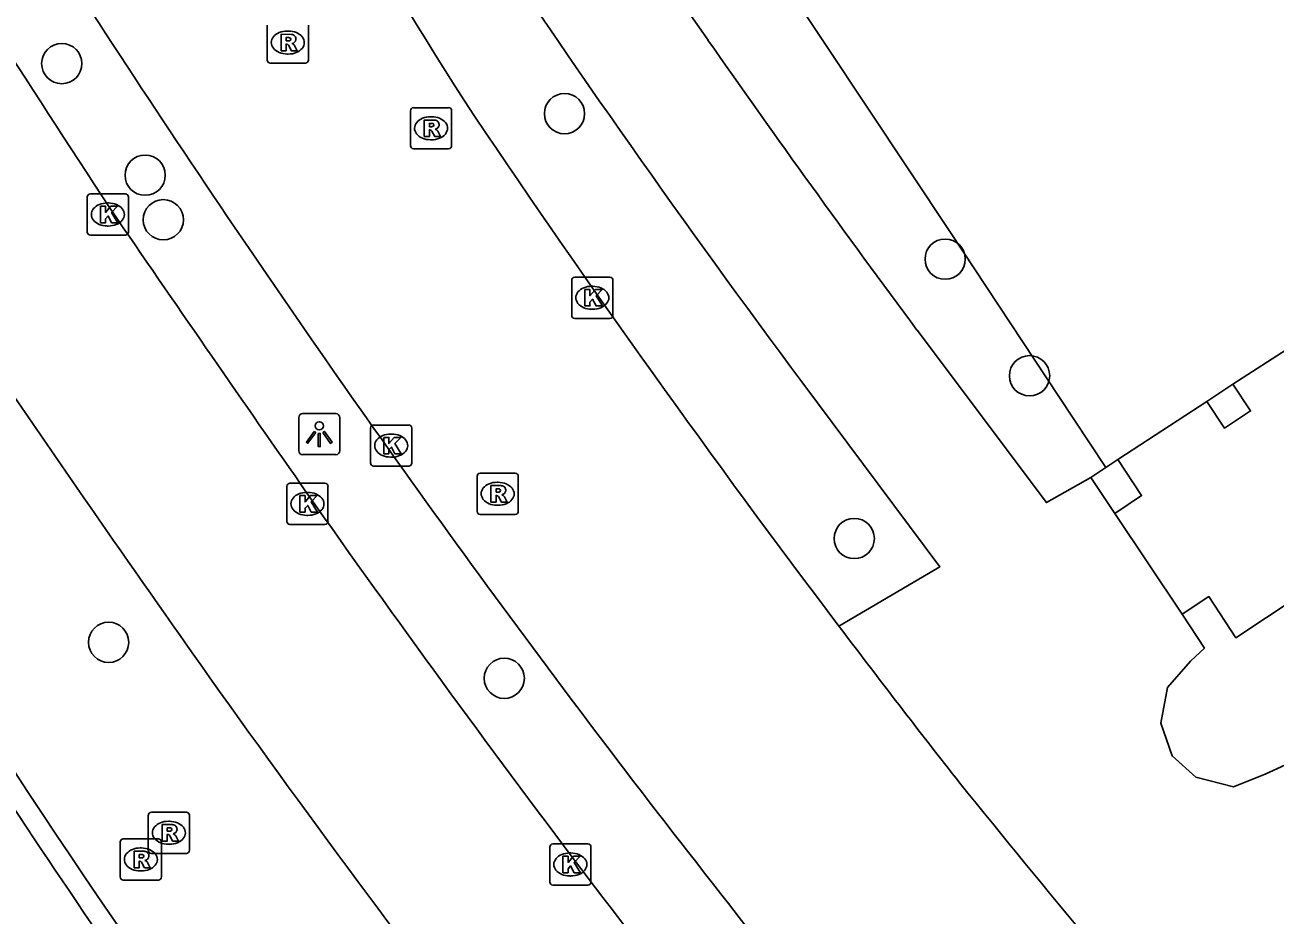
# Model space of a CAD drawing. Extents: x 161087 to 161922, y 382574 to 383873.
# Drawn here: x 161650.86 to 161681.23, y 383128.35 to 383149.99 of the extents above; entities that cross this region are included whole.
import ezdxf

# ---------------------------------------------------------------- set-up
doc = ezdxf.new("R2010")
doc.units = 0
for name, color, linetype in [('IMGEO_Boom', 7, 'Continuous'), ('IMGEO_Fietspad_gesloten', 7, 'Continuous'), ('IMGEO_Groenvoorziening', 7, 'Continuous'), ('IMGEO_Kolk', 7, 'Continuous'), ('IMGEO_Lichtpunt', 7, 'Continuous'), ('IMGEO_Muur', 7, 'Continuous'), ('IMGEO_Pand', 7, 'Continuous'), ('IMGEO_Pand_overbouw', 7, 'Continuous'), ('IMGEO_Rijbaan_lokaal_gesloten', 7, 'Continuous'), ('IMGEO_Rioolput', 7, 'Continuous'), ('IMGEO_Voetpad_open', 7, 'Continuous')]:
    doc.layers.add(name, color=color, linetype=linetype)

msp = doc.modelspace()

# ---------------------------------------------------------------- linework, layer by layer
at = {"layer": 'IMGEO_Boom'}
for centre in [(161651.75, 383149.055), (161663.965, 383147.839), (161653.776, 383146.344), (161654.217, 383145.261), (161673.213, 383144.304), (161675.264, 383141.471), (161671.004, 383137.517), (161652.888, 383134.995), (161662.501, 383134.122)]:
    msp.add_circle(centre, 0.489, dxfattribs=at)
at = {"layer": 'IMGEO_Fietspad_gesloten'}
for centre, radius, start, end in [((162333.262, 383591.512), 813.479, 212.500034, 213.267884), ((162464.279, 383701.949), 983.817, 214.459974, 214.931229), ((162185.043, 383508.121), 648.416, 214.335474, 215.223571), ((161929.043, 383329.661), 331.843, 215.14803, 217.09841), ((161903.574, 383310.925), 304.748, 215.45895, 217.91193), ((161841.023, 383263.13), 221.508, 217.10548, 219.52544)]:
    msp.add_arc(centre, radius, start, end, dxfattribs=at)
at = {"layer": 'IMGEO_Groenvoorziening'}
msp.add_lwpolyline([(161677.12, 383139.245), (161675.979, 383140.968), (161673.342, 383144.952), (161664.248, 383158.634)], dxfattribs=at)
at = {"layer": 'IMGEO_Kolk'}
for p, q in [((161652.369, 383144.963), (161652.369, 383145.815)), ((161652.444, 383145.889), (161653.296, 383145.889)), ((161653.37, 383145.815), (161653.37, 383144.963)), ((161652.857, 383145.669), (161652.882, 383145.669)), ((161652.88, 383145.109), (161652.855, 383145.109)), ((161653.296, 383144.889), (161652.444, 383144.889)), ((161664.14, 383142.94), (161664.14, 383143.792)), ((161664.215, 383143.866), (161665.067, 383143.866)), ((161665.141, 383143.792), (161665.141, 383142.94)), ((161664.628, 383143.646), (161664.653, 383143.646)), ((161664.651, 383143.086), (161664.626, 383143.086)), ((161665.067, 383142.866), (161664.215, 383142.866)), ((161659.253, 383139.349), (161659.253, 383140.201)), ((161659.328, 383140.275), (161660.18, 383140.275)), ((161659.741, 383140.055), (161659.766, 383140.055)), ((161660.254, 383140.201), (161660.254, 383139.349)), ((161659.764, 383139.495), (161659.739, 383139.495)), ((161660.18, 383139.275), (161659.328, 383139.275)), ((161657.292, 383138.859), (161658.144, 383138.859)), ((161657.217, 383137.933), (161657.217, 383138.785)), ((161657.705, 383138.639), (161657.73, 383138.639)), ((161658.218, 383138.785), (161658.218, 383137.933)), ((161657.728, 383138.079), (161657.703, 383138.079)), ((161658.144, 383137.859), (161657.292, 383137.859)), ((161663.606, 383129.173), (161663.606, 383130.025)), ((161663.681, 383130.099), (161664.533, 383130.099)), ((161664.607, 383130.025), (161664.607, 383129.173)), ((161664.094, 383129.879), (161664.119, 383129.879)), ((161664.117, 383129.319), (161664.092, 383129.319)), ((161664.533, 383129.099), (161663.681, 383129.099))]:
    msp.add_line(p, q, dxfattribs=at)
for points in [[(161652.369, 383144.963), (161652.369, 383145.815)], [(161652.444, 383145.889), (161653.296, 383145.889)], [(161653.37, 383145.815), (161653.37, 383144.963)], [(161652.69, 383145.589), (161652.813, 383145.589), (161652.813, 383145.438), (161652.943, 383145.589), (161653.107, 383145.589), (161652.961, 383145.438), (161653.114, 383145.189), (161652.962, 383145.189), (161652.877, 383145.353), (161652.813, 383145.286), (161652.813, 383145.189), (161652.69, 383145.189), (161652.69, 383145.589)], [(161653.296, 383144.889), (161652.444, 383144.889)], [(161664.14, 383142.94), (161664.14, 383143.792)], [(161664.215, 383143.866), (161665.067, 383143.866)], [(161665.141, 383143.792), (161665.141, 383142.94)], [(161664.461, 383143.566), (161664.584, 383143.566), (161664.584, 383143.415), (161664.714, 383143.566), (161664.878, 383143.566), (161664.732, 383143.415), (161664.885, 383143.166), (161664.733, 383143.166), (161664.648, 383143.33), (161664.584, 383143.263), (161664.584, 383143.166), (161664.461, 383143.166), (161664.461, 383143.566)], [(161665.067, 383142.866), (161664.215, 383142.866)], [(161659.253, 383139.349), (161659.253, 383140.201)], [(161659.328, 383140.275), (161660.18, 383140.275)], [(161660.254, 383140.201), (161660.254, 383139.349)], [(161659.574, 383139.975), (161659.697, 383139.975), (161659.697, 383139.824), (161659.827, 383139.975), (161659.991, 383139.975), (161659.845, 383139.824), (161659.998, 383139.575), (161659.846, 383139.575), (161659.761, 383139.739), (161659.697, 383139.672), (161659.697, 383139.575), (161659.574, 383139.575), (161659.574, 383139.975)], [(161660.18, 383139.275), (161659.328, 383139.275)], [(161657.292, 383138.859), (161658.144, 383138.859)], [(161657.217, 383137.933), (161657.217, 383138.785)], [(161657.538, 383138.559), (161657.661, 383138.559), (161657.661, 383138.408), (161657.791, 383138.559), (161657.955, 383138.559), (161657.809, 383138.408), (161657.962, 383138.159), (161657.81, 383138.159), (161657.725, 383138.323), (161657.661, 383138.256), (161657.661, 383138.159), (161657.538, 383138.159), (161657.538, 383138.559)], [(161658.218, 383138.785), (161658.218, 383137.933)], [(161658.144, 383137.859), (161657.292, 383137.859)], [(161663.606, 383129.173), (161663.606, 383130.025)], [(161663.681, 383130.099), (161664.533, 383130.099)], [(161664.607, 383130.025), (161664.607, 383129.173)], [(161663.927, 383129.799), (161664.05, 383129.799), (161664.05, 383129.648), (161664.18, 383129.799), (161664.344, 383129.799), (161664.198, 383129.648), (161664.351, 383129.399), (161664.199, 383129.399), (161664.114, 383129.563), (161664.05, 383129.496), (161664.05, 383129.399), (161663.927, 383129.399), (161663.927, 383129.799)], [(161664.533, 383129.099), (161663.681, 383129.099)]]:
    msp.add_lwpolyline(points, dxfattribs=at)
for centre, start, end in [((161652.446, 383145.813), 91.552, 178.448), ((161652.446, 383145.813), 91.552, 178.448), ((161653.294, 383145.813), 1.552, 88.448), ((161653.294, 383145.813), 1.552, 88.448), ((161652.446, 383144.965), 181.552, 268.448), ((161652.446, 383144.965), 181.552, 268.448), ((161653.294, 383144.965), 271.552, 358.448), ((161653.294, 383144.965), 271.552, 358.448), ((161664.217, 383143.79), 91.552, 178.448), ((161664.217, 383143.79), 91.552, 178.448), ((161665.065, 383143.79), 1.552, 88.448), ((161665.065, 383143.79), 1.552, 88.448), ((161664.217, 383142.942), 181.552, 268.448), ((161664.217, 383142.942), 181.552, 268.448), ((161665.065, 383142.942), 271.552, 358.448), ((161665.065, 383142.942), 271.552, 358.448), ((161659.33, 383140.199), 91.552, 178.448), ((161659.33, 383140.199), 91.552, 178.448), ((161660.178, 383140.199), 1.552, 88.448), ((161660.178, 383140.199), 1.552, 88.448), ((161659.33, 383139.351), 181.552, 268.448), ((161659.33, 383139.351), 181.552, 268.448), ((161660.178, 383139.351), 271.552, 358.448), ((161660.178, 383139.351), 271.552, 358.448), ((161657.294, 383138.783), 91.552, 178.448), ((161657.294, 383138.783), 91.552, 178.448), ((161658.142, 383138.783), 1.552, 88.448), ((161658.142, 383138.783), 1.552, 88.448), ((161657.294, 383137.935), 181.552, 268.448), ((161657.294, 383137.935), 181.552, 268.448), ((161658.142, 383137.935), 271.552, 358.448), ((161658.142, 383137.935), 271.552, 358.448), ((161663.683, 383130.023), 91.552, 178.448), ((161663.683, 383130.023), 91.552, 178.448), ((161664.531, 383130.023), 1.552, 88.448), ((161664.531, 383130.023), 1.552, 88.448), ((161663.683, 383129.175), 181.552, 268.448), ((161663.683, 383129.175), 181.552, 268.448), ((161664.531, 383129.175), 271.552, 358.448), ((161664.531, 383129.175), 271.552, 358.448)]:
    msp.add_arc(centre, 0.0765, start, end, dxfattribs=at)
for centre, major_axis, ratio, start_param, end_param in [((161652.856, 383145.389), (-0.387, 0.002), 0.722429, 4.712389, 7.853982), ((161652.881, 383145.389), (-0.39, 0.002), 0.717154, 1.570796, 4.712389), ((161664.627, 383143.366), (-0.387, 0.002), 0.722429, 4.712389, 7.853982), ((161664.652, 383143.366), (-0.39, 0.002), 0.717154, 1.570796, 4.712389), ((161659.74, 383139.775), (-0.387, 0.002), 0.722429, 4.712389, 7.853982), ((161659.765, 383139.775), (-0.39, 0.002), 0.717154, 1.570796, 4.712389), ((161657.704, 383138.359), (-0.387, 0.002), 0.722429, 4.712389, 7.853982), ((161657.729, 383138.359), (-0.39, 0.002), 0.717154, 1.570796, 4.712389), ((161664.093, 383129.599), (-0.387, 0.002), 0.722429, 4.712389, 7.853982), ((161664.118, 383129.599), (-0.39, 0.002), 0.717154, 1.570796, 4.712389)]:
    msp.add_ellipse(centre, major_axis=major_axis, ratio=ratio, start_param=start_param, end_param=end_param, dxfattribs=at)
at = {"layer": 'IMGEO_Lichtpunt'}
for p, q in [((161657.507, 383140.456), (161657.507, 383139.649)), ((161657.507, 383140.456), (161657.507, 383139.649)), ((161658.409, 383140.551), (161657.601, 383140.551)), ((161658.409, 383140.551), (161657.601, 383140.551)), ((161658.503, 383139.649), (161658.503, 383140.456)), ((161658.503, 383139.649), (161658.503, 383140.456)), ((161657.601, 383139.555), (161658.409, 383139.555)), ((161657.601, 383139.555), (161658.409, 383139.555))]:
    msp.add_line(p, q, dxfattribs=at)
for points in [[(161657.881, 383140.12), (161657.92, 383140.092), (161657.732, 383139.83), (161657.694, 383139.857), (161657.881, 383140.12)], [(161657.983, 383140.072), (161658.03, 383140.072), (161658.03, 383139.75), (161657.983, 383139.75), (161657.983, 383140.072)], [(161658.093, 383140.092), (161658.131, 383140.119), (161658.318, 383139.857), (161658.279, 383139.829), (161658.093, 383140.092)]]:
    msp.add_lwpolyline(points, dxfattribs=at)
msp.add_circle((161658.006, 383140.254), 0.0994, dxfattribs=at)
for centre, start, end in [((161657.601, 383140.456), 90, 180), ((161657.601, 383140.456), 90, 180), ((161658.409, 383140.456), 0, 90), ((161658.409, 383140.456), 0, 90), ((161657.601, 383139.649), 180, 270), ((161657.601, 383139.649), 180, 270), ((161658.409, 383139.649), 270, 0), ((161658.409, 383139.649), 270, 360)]:
    msp.add_arc(centre, 0.0946, start, end, dxfattribs=at)
at = {"layer": 'IMGEO_Muur'}
for centre, radius, start, end in [((161792.983, 383224.618), 169.931, 206.32264, 219.43681), ((161793.06, 383224.669), 170.523, 212.67276, 219.43393)]:
    msp.add_arc(centre, radius, start, end, dxfattribs=at)
at = {"layer": 'IMGEO_Pand'}
for points in [[(161679.569, 383140.848), (161680.203, 383141.267)], [(161679.569, 383140.848), (161679.999, 383140.199), (161680.633, 383140.618), (161680.203, 383141.267)], [(161677.12, 383139.245), (161677.406, 383139.434)], [(161677.335, 383138.128), (161677.986, 383138.559), (161677.406, 383139.434)], [(161676.755, 383139.003), (161677.12, 383139.245)], [(161677.335, 383138.128), (161676.755, 383139.003)], [(161682.051, 383131.163), (161684.865, 383133.026), (161682.508, 383136.585), (161680.279, 383135.108), (161679.617, 383136.107), (161678.969, 383135.677)], [(161682.051, 383131.163), (161681.483, 383132.019), (161680.991, 383131.79), (161680.216, 383131.488), (161679.302, 383131.724), (161678.732, 383132.236), (161678.457, 383133.031), (161678.615, 383133.9), (161679.171, 383134.542), (161679.513, 383134.857), (161678.969, 383135.677)]]:
    msp.add_lwpolyline(points, dxfattribs=at)
at = {"layer": 'IMGEO_Pand_overbouw'}
msp.add_lwpolyline([(161682.591, 383142.809), (161680.203, 383141.267), (161680.633, 383140.618), (161679.999, 383140.199), (161679.569, 383140.848), (161677.406, 383139.434), (161677.986, 383138.559), (161677.335, 383138.128), (161678.969, 383135.677), (161679.617, 383136.107), (161680.279, 383135.108), (161682.508, 383136.585)], dxfattribs=at)
at = {"layer": 'IMGEO_Rijbaan_lokaal_gesloten'}
for centre, radius, start, end in [((161871.345, 383291.879), 260.661, 209.93549, 214.34366), ((161744.498, 383201.433), 98.6, 204.80371, 212.96772), ((161893.905, 383304.378), 280.014, 214.00446, 217.12161), ((161888.03, 383301.915), 280.101, 214.11331, 218.21265), ((161886.482, 383298.609), 270.614, 217.09609, 218.11513), ((161989.918, 383387.526), 406.924, 218.97587, 221.79893), ((161850.805, 383269.221), 230.644, 217.55132, 224.31205)]:
    msp.add_arc(centre, radius, start, end, dxfattribs=at)
at = {"layer": 'IMGEO_Rioolput'}
for p, q in [((161656.741, 383149.14), (161656.741, 383149.992)), ((161657.229, 383149.846), (161657.254, 383149.846)), ((161657.742, 383149.992), (161657.742, 383149.14)), ((161657.252, 383149.286), (161657.227, 383149.286)), ((161657.668, 383149.066), (161656.816, 383149.066)), ((161660.296, 383147.984), (161661.148, 383147.984)), ((161660.221, 383147.058), (161660.221, 383147.91)), ((161660.709, 383147.764), (161660.734, 383147.764)), ((161661.222, 383147.91), (161661.222, 383147.058)), ((161660.732, 383147.204), (161660.707, 383147.204)), ((161661.148, 383146.984), (161660.296, 383146.984)), ((161661.84, 383138.178), (161661.84, 383139.03)), ((161661.915, 383139.104), (161662.767, 383139.104)), ((161662.328, 383138.884), (161662.353, 383138.884)), ((161662.841, 383139.03), (161662.841, 383138.178)), ((161662.351, 383138.324), (161662.326, 383138.324)), ((161662.767, 383138.104), (161661.915, 383138.104)), ((161653.853, 383129.943), (161653.853, 383130.795)), ((161653.928, 383130.869), (161654.78, 383130.869)), ((161654.341, 383130.649), (161654.366, 383130.649)), ((161654.854, 383130.795), (161654.854, 383129.943)), ((161653.17, 383129.295), (161653.17, 383130.147)), ((161653.245, 383130.221), (161654.097, 383130.221)), ((161654.171, 383130.147), (161654.171, 383129.295)), ((161654.364, 383130.089), (161654.339, 383130.089)), ((161653.658, 383130.001), (161653.683, 383130.001)), ((161654.78, 383129.869), (161653.928, 383129.869)), ((161653.681, 383129.441), (161653.656, 383129.441)), ((161654.097, 383129.221), (161653.245, 383129.221))]:
    msp.add_line(p, q, dxfattribs=at)
for points in [[(161656.741, 383149.14), (161656.741, 383149.992)], [(161657.33, 383149.764), (161657.078, 383149.766), (161657.078, 383149.366)], [(161657.742, 383149.992), (161657.742, 383149.14)], [(161657.078, 383149.366), (161657.202, 383149.366), (161657.202, 383149.528), (161657.213, 383149.528)], [(161657.256, 383149.685), (161657.202, 383149.685), (161657.202, 383149.604)], [(161657.202, 383149.604), (161657.254, 383149.604)], [(161657.26, 383149.499), (161657.331, 383149.366), (161657.471, 383149.366), (161657.406, 383149.492)], [(161657.668, 383149.066), (161656.816, 383149.066)], [(161660.296, 383147.984), (161661.148, 383147.984)], [(161660.221, 383147.058), (161660.221, 383147.91)], [(161660.81, 383147.682), (161660.558, 383147.684), (161660.558, 383147.284)], [(161661.222, 383147.91), (161661.222, 383147.058)], [(161660.558, 383147.284), (161660.682, 383147.284), (161660.682, 383147.446), (161660.693, 383147.446)], [(161660.736, 383147.603), (161660.682, 383147.603), (161660.682, 383147.522)], [(161660.682, 383147.522), (161660.734, 383147.522)], [(161660.74, 383147.417), (161660.811, 383147.284), (161660.951, 383147.284), (161660.886, 383147.41)], [(161661.148, 383146.984), (161660.296, 383146.984)], [(161661.84, 383138.178), (161661.84, 383139.03)], [(161661.915, 383139.104), (161662.767, 383139.104)], [(161662.841, 383139.03), (161662.841, 383138.178)], [(161662.429, 383138.802), (161662.177, 383138.804), (161662.177, 383138.404)], [(161662.177, 383138.404), (161662.301, 383138.404), (161662.301, 383138.566), (161662.312, 383138.566)], [(161662.355, 383138.723), (161662.301, 383138.723), (161662.301, 383138.642)], [(161662.301, 383138.642), (161662.353, 383138.642)], [(161662.359, 383138.537), (161662.43, 383138.404), (161662.57, 383138.404), (161662.505, 383138.53)], [(161662.767, 383138.104), (161661.915, 383138.104)], [(161653.853, 383129.943), (161653.853, 383130.795)], [(161653.928, 383130.869), (161654.78, 383130.869)], [(161654.854, 383130.795), (161654.854, 383129.943)], [(161654.442, 383130.567), (161654.19, 383130.569), (161654.19, 383130.169)], [(161654.19, 383130.169), (161654.314, 383130.169), (161654.314, 383130.331), (161654.325, 383130.331)], [(161654.368, 383130.488), (161654.314, 383130.488), (161654.314, 383130.407)], [(161654.314, 383130.407), (161654.366, 383130.407)], [(161653.17, 383129.295), (161653.17, 383130.147)], [(161653.245, 383130.221), (161654.097, 383130.221)], [(161654.171, 383130.147), (161654.171, 383129.295)], [(161654.372, 383130.302), (161654.443, 383130.169), (161654.583, 383130.169), (161654.518, 383130.295)], [(161653.759, 383129.919), (161653.507, 383129.921), (161653.507, 383129.521)], [(161653.685, 383129.84), (161653.631, 383129.84), (161653.631, 383129.759)], [(161653.631, 383129.759), (161653.683, 383129.759)], [(161654.78, 383129.869), (161653.928, 383129.869)], [(161653.507, 383129.521), (161653.631, 383129.521), (161653.631, 383129.683), (161653.642, 383129.683)], [(161653.689, 383129.654), (161653.76, 383129.521), (161653.9, 383129.521), (161653.835, 383129.647)], [(161654.097, 383129.221), (161653.245, 383129.221)]]:
    msp.add_lwpolyline(points, dxfattribs=at)
for centre, radius, start, end in [((161657.329, 383149.654), 0.109, 350.3612, 89.416), ((161657.212, 383149.475), 0.0533, 26.0293, 88.6989), ((161657.238, 383149.793), 0.19, 274.7715, 282.9687), ((161657.262, 383149.589), 0.0964, 77.0061, 93.1865), ((161657.276, 383149.646), 0.0378, 276.6634, 79.6772), ((161657.327, 383149.654), 0.112, 277.5842, 350.9817), ((161657.311, 383149.439), 0.108, 29.5134, 73.7905), ((161656.818, 383149.142), 0.0765, 181.552, 268.448), ((161656.818, 383149.142), 0.0765, 181.552, 268.448), ((161657.666, 383149.142), 0.0765, 271.552, 358.448), ((161657.666, 383149.142), 0.0765, 271.552, 358.448), ((161660.298, 383147.908), 0.0765, 91.552, 178.448), ((161660.298, 383147.908), 0.0765, 91.552, 178.448), ((161661.146, 383147.908), 0.0765, 1.552, 88.448), ((161661.146, 383147.908), 0.0765, 1.552, 88.448), ((161660.809, 383147.572), 0.109, 350.3612, 89.416), ((161660.692, 383147.393), 0.0533, 26.0293, 88.6989), ((161660.718, 383147.711), 0.19, 274.7715, 282.9687), ((161660.742, 383147.507), 0.0964, 77.0061, 93.1865), ((161660.756, 383147.564), 0.0378, 276.6634, 79.6772), ((161660.807, 383147.572), 0.112, 277.5842, 350.9817), ((161660.791, 383147.357), 0.108, 29.5134, 73.7905), ((161660.298, 383147.06), 0.0765, 181.552, 268.448), ((161660.298, 383147.06), 0.0765, 181.552, 268.448), ((161661.146, 383147.06), 0.0765, 271.552, 358.448), ((161661.146, 383147.06), 0.0765, 271.552, 358.448), ((161661.917, 383139.028), 0.0765, 91.552, 178.448), ((161661.917, 383139.028), 0.0765, 91.552, 178.448), ((161662.765, 383139.028), 0.0765, 1.552, 88.448), ((161662.765, 383139.028), 0.0765, 1.552, 88.448), ((161662.311, 383138.513), 0.0533, 26.0293, 88.6989), ((161662.337, 383138.831), 0.19, 274.7715, 282.9687), ((161662.361, 383138.627), 0.0964, 77.0061, 93.1865), ((161662.375, 383138.684), 0.0378, 276.6634, 79.6772), ((161662.428, 383138.692), 0.109, 350.3612, 89.416), ((161662.426, 383138.692), 0.112, 277.5842, 350.9817), ((161662.41, 383138.477), 0.108, 29.5134, 73.7905), ((161661.917, 383138.18), 0.0765, 181.552, 268.448), ((161661.917, 383138.18), 0.0765, 181.552, 268.448), ((161662.765, 383138.18), 0.0765, 271.552, 358.448), ((161662.765, 383138.18), 0.0765, 271.552, 358.448), ((161653.93, 383130.793), 0.0765, 91.552, 178.448), ((161653.93, 383130.793), 0.0765, 91.552, 178.448), ((161654.778, 383130.793), 0.0765, 1.552, 88.448), ((161654.778, 383130.793), 0.0765, 1.552, 88.448), ((161654.324, 383130.278), 0.0533, 26.0293, 88.6989), ((161654.35, 383130.596), 0.19, 274.7715, 282.9687), ((161654.374, 383130.392), 0.0964, 77.0061, 93.1865), ((161654.388, 383130.449), 0.0378, 276.6634, 79.6772), ((161654.441, 383130.457), 0.109, 350.3612, 89.416), ((161654.439, 383130.457), 0.112, 277.5842, 350.9817), ((161654.423, 383130.242), 0.108, 29.5134, 73.7905), ((161653.247, 383130.145), 0.0765, 91.552, 178.448), ((161653.247, 383130.145), 0.0765, 91.552, 178.448), ((161654.095, 383130.145), 0.0765, 1.552, 88.448), ((161654.095, 383130.145), 0.0765, 1.552, 88.448), ((161653.667, 383129.948), 0.19, 274.7715, 282.9687), ((161653.691, 383129.744), 0.0964, 77.0061, 93.1865), ((161653.705, 383129.801), 0.0378, 276.6634, 79.6772), ((161653.758, 383129.809), 0.109, 350.3612, 89.416), ((161653.756, 383129.809), 0.112, 277.5842, 350.9817), ((161653.93, 383129.945), 0.0765, 181.552, 268.448), ((161653.93, 383129.945), 0.0765, 181.552, 268.448), ((161654.778, 383129.945), 0.0765, 271.552, 358.448), ((161654.778, 383129.945), 0.0765, 271.552, 358.448), ((161653.641, 383129.63), 0.0533, 26.0293, 88.6989), ((161653.74, 383129.594), 0.108, 29.5134, 73.7905), ((161653.247, 383129.297), 0.0765, 181.552, 268.448), ((161653.247, 383129.297), 0.0765, 181.552, 268.448), ((161654.095, 383129.297), 0.0765, 271.552, 358.448), ((161654.095, 383129.297), 0.0765, 271.552, 358.448)]:
    msp.add_arc(centre, radius, start, end, dxfattribs=at)
for centre, major_axis, ratio, start_param, end_param in [((161657.228, 383149.566), (-0.387, 0.002), 0.722429, 4.712389, 7.853982), ((161657.253, 383149.566), (-0.39, 0.002), 0.717154, 1.570796, 4.712389), ((161660.708, 383147.484), (-0.387, 0.002), 0.722429, 4.712389, 7.853982), ((161660.733, 383147.484), (-0.39, 0.002), 0.717154, 1.570796, 4.712389), ((161662.327, 383138.604), (-0.387, 0.002), 0.722429, 4.712389, 7.853982), ((161662.352, 383138.604), (-0.39, 0.002), 0.717154, 1.570796, 4.712389), ((161654.34, 383130.369), (-0.387, 0.002), 0.722429, 4.712389, 7.853982), ((161654.365, 383130.369), (-0.39, 0.002), 0.717154, 1.570796, 4.712389), ((161653.657, 383129.721), (-0.387, 0.002), 0.722429, 4.712389, 7.853982), ((161653.682, 383129.721), (-0.39, 0.002), 0.717154, 1.570796, 4.712389)]:
    msp.add_ellipse(centre, major_axis=major_axis, ratio=ratio, start_param=start_param, end_param=end_param, dxfattribs=at)
at = {"layer": 'IMGEO_Voetpad_open'}
for points in [[(161680.203, 383141.267), (161682.591, 383142.809)], [(161676.755, 383139.003), (161675.674, 383138.391), (161672.53, 383142.578)], [(161669.733, 383141.324), (161673.086, 383136.832), (161670.634, 383135.387)], [(161677.406, 383139.434), (161679.569, 383140.848)], [(161678.969, 383135.677), (161677.335, 383138.128)]]:
    msp.add_lwpolyline(points, dxfattribs=at)
for centre, radius, start, end in [((161890.934, 383305.449), 272.443, 211.76213, 214.88621), ((161880.75, 383298.578), 263.168, 213.60696, 216.69423), ((161922.688, 383328.167), 311.485, 214.97333, 216.57127)]:
    msp.add_arc(centre, radius, start, end, dxfattribs=at)

doc.saveas('drawing.dxf')
